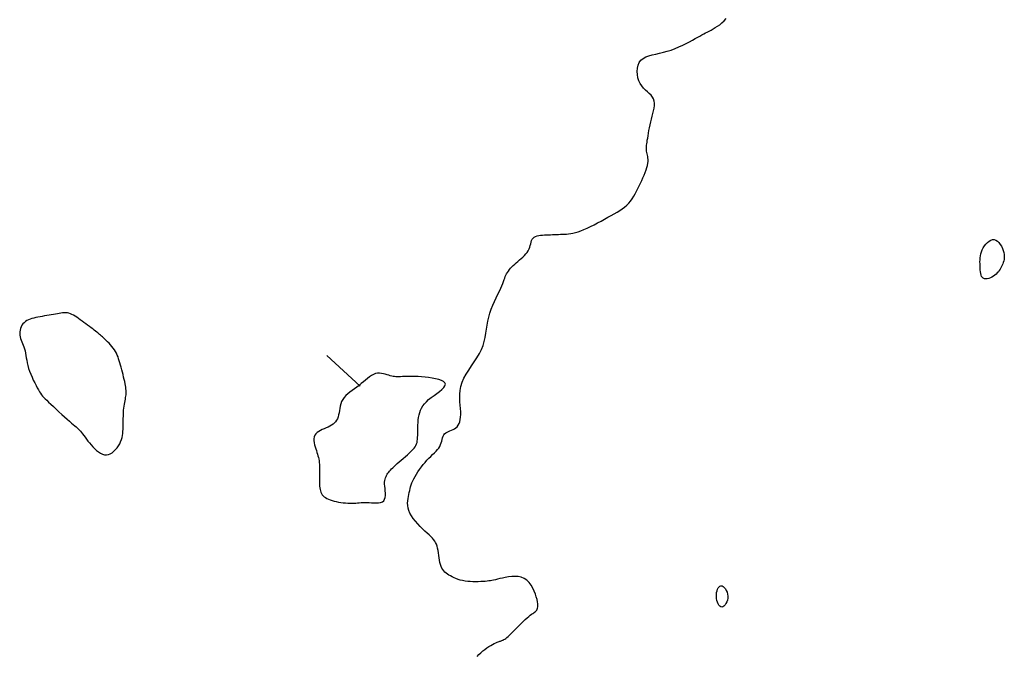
# Model space of a CAD drawing. Header units: millimetres. Extents: x 32690613 to 32693367, y 5343692 to 5344708.
# Tile 866 of 1009: x 32693301 to 32693332, y 5344141 to 5344161. Entities that reach past the tile are written whole.
import ezdxf

# ---------------------------------------------------------------- set-up
doc = ezdxf.new("R2010")
doc.units = ezdxf.units.MM
doc.header["$LTSCALE"] = 20
doc.layers.add('02-DGM_HL_492.50', color=92, linetype='Continuous')

msp = doc.modelspace()

# ---------------------------------------------------------------- linework, layer by layer
at = {"layer": '02-DGM_HL_492.50', "elevation": 492.5, "flags": 128}
for points in [[(32693315.564, 5344141.235), (32693315.622, 5344141.298), (32693315.681, 5344141.357), (32693315.742, 5344141.412), (32693315.805, 5344141.462), (32693315.869, 5344141.508), (32693315.931, 5344141.549), (32693315.992, 5344141.586), (32693316.049, 5344141.618), (32693316.101, 5344141.645), (32693316.148, 5344141.667), (32693316.188, 5344141.685), (32693316.223, 5344141.699), (32693316.252, 5344141.709), (32693316.277, 5344141.718), (32693316.3, 5344141.724), (32693316.321, 5344141.731), (32693316.341, 5344141.737), (32693316.361, 5344141.745), (32693316.382, 5344141.755), (32693316.405, 5344141.768), (32693316.431, 5344141.784), (32693316.46, 5344141.805), (32693316.493, 5344141.831), (32693316.531, 5344141.863), (32693316.574, 5344141.903), (32693316.624, 5344141.95), (32693316.68, 5344142.006), (32693316.741, 5344142.068), (32693316.805, 5344142.134), (32693316.872, 5344142.202), (32693316.939, 5344142.27), (32693317.004, 5344142.335), (32693317.067, 5344142.396), (32693317.125, 5344142.449), (32693317.178, 5344142.494), (32693317.225, 5344142.531), (32693317.266, 5344142.561), (32693317.303, 5344142.586), (32693317.335, 5344142.608), (32693317.363, 5344142.628), (32693317.387, 5344142.648), (32693317.409, 5344142.669), (32693317.427, 5344142.692), (32693317.443, 5344142.718), (32693317.454, 5344142.75), (32693317.461, 5344142.787), (32693317.464, 5344142.831), (32693317.461, 5344142.884), (32693317.452, 5344142.945), (32693317.437, 5344143.017), (32693317.415, 5344143.1), (32693317.385, 5344143.19), (32693317.348, 5344143.284), (32693317.303, 5344143.378), (32693317.249, 5344143.468), (32693317.187, 5344143.551), (32693317.116, 5344143.622), (32693317.036, 5344143.677), (32693316.946, 5344143.715), (32693316.85, 5344143.736), (32693316.749, 5344143.743), (32693316.646, 5344143.74), (32693316.544, 5344143.729), (32693316.446, 5344143.712), (32693316.354, 5344143.692), (32693316.271, 5344143.672), (32693316.199, 5344143.655), (32693316.137, 5344143.64), (32693316.08, 5344143.628), (32693316.029, 5344143.617), (32693315.979, 5344143.608), (32693315.928, 5344143.6), (32693315.875, 5344143.594), (32693315.816, 5344143.588), (32693315.75, 5344143.583), (32693315.678, 5344143.578), (32693315.6, 5344143.575), (32693315.52, 5344143.574), (32693315.437, 5344143.575), (32693315.353, 5344143.579), (32693315.271, 5344143.586), (32693315.19, 5344143.597), (32693315.113, 5344143.611), (32693315.04, 5344143.629), (32693314.971, 5344143.65), (32693314.906, 5344143.674), (32693314.844, 5344143.7), (32693314.786, 5344143.728), (32693314.733, 5344143.756), (32693314.683, 5344143.785), (32693314.636, 5344143.815), (32693314.594, 5344143.846), (32693314.556, 5344143.879), (32693314.521, 5344143.915), (32693314.49, 5344143.955), (32693314.463, 5344144), (32693314.44, 5344144.051), (32693314.42, 5344144.109), (32693314.403, 5344144.174), (32693314.39, 5344144.246), (32693314.378, 5344144.321), (32693314.367, 5344144.399), (32693314.356, 5344144.476), (32693314.344, 5344144.551), (32693314.33, 5344144.623), (32693314.314, 5344144.688), (32693314.294, 5344144.747), (32693314.27, 5344144.799), (32693314.241, 5344144.847), (32693314.207, 5344144.893), (32693314.167, 5344144.938), (32693314.12, 5344144.986), (32693314.067, 5344145.037), (32693314.006, 5344145.093), (32693313.937, 5344145.157), (32693313.864, 5344145.227), (32693313.787, 5344145.302), (32693313.711, 5344145.381), (32693313.638, 5344145.463), (32693313.571, 5344145.547), (32693313.512, 5344145.631), (32693313.465, 5344145.714), (32693313.431, 5344145.796), (32693313.409, 5344145.876), (32693313.398, 5344145.954), (32693313.395, 5344146.03), (32693313.399, 5344146.103), (32693313.408, 5344146.173), (32693313.42, 5344146.241), (32693313.433, 5344146.305), (32693313.446, 5344146.367), (32693313.459, 5344146.426), (32693313.474, 5344146.484), (32693313.49, 5344146.542), (32693313.508, 5344146.601), (32693313.531, 5344146.661), (32693313.557, 5344146.723), (32693313.589, 5344146.789), (32693313.627, 5344146.86), (32693313.67, 5344146.933), (32693313.718, 5344147.008), (32693313.77, 5344147.084), (32693313.824, 5344147.16), (32693313.882, 5344147.234), (32693313.94, 5344147.305), (32693314, 5344147.373), (32693314.06, 5344147.435), (32693314.119, 5344147.493), (32693314.177, 5344147.548), (32693314.231, 5344147.601), (32693314.282, 5344147.652), (32693314.328, 5344147.702), (32693314.367, 5344147.753), (32693314.4, 5344147.805), (32693314.426, 5344147.859), (32693314.446, 5344147.915), (32693314.461, 5344147.97), (32693314.475, 5344148.024), (32693314.489, 5344148.075), (32693314.505, 5344148.122), (32693314.525, 5344148.164), (32693314.552, 5344148.2), (32693314.585, 5344148.229), (32693314.626, 5344148.253), (32693314.671, 5344148.272), (32693314.718, 5344148.29), (32693314.768, 5344148.308), (32693314.816, 5344148.328), (32693314.863, 5344148.352), (32693314.906, 5344148.381), (32693314.944, 5344148.418), (32693314.976, 5344148.462), (32693315.003, 5344148.514), (32693315.024, 5344148.573), (32693315.039, 5344148.64), (32693315.049, 5344148.715), (32693315.054, 5344148.797), (32693315.053, 5344148.887), (32693315.047, 5344148.984), (32693315.039, 5344149.088), (32693315.031, 5344149.198), (32693315.026, 5344149.313), (32693315.028, 5344149.433), (32693315.039, 5344149.555), (32693315.062, 5344149.68), (32693315.101, 5344149.806), (32693315.156, 5344149.934), (32693315.226, 5344150.061), (32693315.305, 5344150.19), (32693315.39, 5344150.318), (32693315.476, 5344150.446), (32693315.559, 5344150.575), (32693315.635, 5344150.703), (32693315.7, 5344150.83), (32693315.75, 5344150.958), (32693315.788, 5344151.084), (32693315.816, 5344151.21), (32693315.839, 5344151.336), (32693315.858, 5344151.462), (32693315.877, 5344151.588), (32693315.899, 5344151.714), (32693315.927, 5344151.84), (32693315.964, 5344151.966), (32693316.008, 5344152.092), (32693316.058, 5344152.215), (32693316.11, 5344152.334), (32693316.162, 5344152.448), (32693316.214, 5344152.555), (32693316.261, 5344152.654), (32693316.303, 5344152.744), (32693316.338, 5344152.824), (32693316.366, 5344152.895), (32693316.39, 5344152.957), (32693316.41, 5344153.013), (32693316.428, 5344153.063), (32693316.446, 5344153.11), (32693316.464, 5344153.154), (32693316.486, 5344153.196), (32693316.511, 5344153.239), (32693316.541, 5344153.282), (32693316.574, 5344153.325), (32693316.611, 5344153.368), (32693316.651, 5344153.411), (32693316.694, 5344153.455), (32693316.74, 5344153.498), (32693316.789, 5344153.542), (32693316.841, 5344153.585), (32693316.894, 5344153.63), (32693316.946, 5344153.674), (32693316.998, 5344153.72), (32693317.047, 5344153.767), (32693317.091, 5344153.815), (32693317.131, 5344153.866), (32693317.164, 5344153.918), (32693317.189, 5344153.972), (32693317.209, 5344154.027), (32693317.225, 5344154.082), (32693317.239, 5344154.136), (32693317.253, 5344154.187), (32693317.269, 5344154.235), (32693317.289, 5344154.277), (32693317.315, 5344154.313), (32693317.349, 5344154.342), (32693317.39, 5344154.364), (32693317.437, 5344154.381), (32693317.489, 5344154.393), (32693317.545, 5344154.401), (32693317.605, 5344154.406), (32693317.666, 5344154.41), (32693317.728, 5344154.412), (32693317.791, 5344154.415), (32693317.853, 5344154.417), (32693317.916, 5344154.42), (32693317.978, 5344154.422), (32693318.041, 5344154.425), (32693318.103, 5344154.427), (32693318.165, 5344154.429), (32693318.228, 5344154.432), (32693318.291, 5344154.435), (32693318.354, 5344154.438), (32693318.419, 5344154.444), (32693318.488, 5344154.452), (32693318.56, 5344154.465), (32693318.636, 5344154.483), (32693318.719, 5344154.507), (32693318.808, 5344154.538), (32693318.903, 5344154.577), (32693319.005, 5344154.622), (32693319.112, 5344154.673), (32693319.221, 5344154.728), (32693319.331, 5344154.785), (32693319.441, 5344154.844), (32693319.548, 5344154.903), (32693319.653, 5344154.96), (32693319.752, 5344155.015), (32693319.847, 5344155.068), (32693319.936, 5344155.12), (32693320.02, 5344155.173), (32693320.098, 5344155.226), (32693320.172, 5344155.281), (32693320.24, 5344155.34), (32693320.303, 5344155.403), (32693320.36, 5344155.47), (32693320.413, 5344155.541), (32693320.461, 5344155.617), (32693320.507, 5344155.695), (32693320.549, 5344155.776), (32693320.59, 5344155.859), (32693320.629, 5344155.944), (32693320.667, 5344156.028), (32693320.706, 5344156.113), (32693320.743, 5344156.197), (32693320.779, 5344156.28), (32693320.812, 5344156.361), (32693320.841, 5344156.439), (32693320.866, 5344156.513), (32693320.885, 5344156.583), (32693320.899, 5344156.649), (32693320.906, 5344156.709), (32693320.907, 5344156.765), (32693320.903, 5344156.816), (32693320.896, 5344156.863), (32693320.887, 5344156.906), (32693320.877, 5344156.947), (32693320.867, 5344156.986), (32693320.859, 5344157.023), (32693320.854, 5344157.059), (32693320.852, 5344157.094), (32693320.852, 5344157.131), (32693320.854, 5344157.17), (32693320.858, 5344157.213), (32693320.865, 5344157.259), (32693320.872, 5344157.312), (32693320.882, 5344157.371), (32693320.893, 5344157.438), (32693320.905, 5344157.511), (32693320.918, 5344157.59), (32693320.933, 5344157.674), (32693320.949, 5344157.76), (32693320.968, 5344157.849), (32693320.987, 5344157.939), (32693321.009, 5344158.029), (32693321.032, 5344158.118), (32693321.055, 5344158.205), (32693321.076, 5344158.29), (32693321.093, 5344158.371), (32693321.103, 5344158.45), (32693321.105, 5344158.524), (32693321.097, 5344158.593), (32693321.076, 5344158.657), (32693321.042, 5344158.716), (32693320.997, 5344158.772), (32693320.943, 5344158.825), (32693320.884, 5344158.879), (32693320.823, 5344158.936), (32693320.763, 5344158.997), (32693320.706, 5344159.065), (32693320.657, 5344159.141), (32693320.617, 5344159.228), (32693320.588, 5344159.322), (32693320.571, 5344159.421), (32693320.566, 5344159.52), (32693320.574, 5344159.618), (32693320.596, 5344159.71), (32693320.632, 5344159.793), (32693320.684, 5344159.865), (32693320.752, 5344159.923), (32693320.834, 5344159.969), (32693320.928, 5344160.005), (32693321.032, 5344160.035), (32693321.144, 5344160.062), (32693321.262, 5344160.087), (32693321.384, 5344160.115), (32693321.507, 5344160.148), (32693321.631, 5344160.187), (32693321.752, 5344160.233), (32693321.871, 5344160.284), (32693321.986, 5344160.337), (32693322.096, 5344160.391), (32693322.199, 5344160.444), (32693322.295, 5344160.496), (32693322.381, 5344160.543), (32693322.458, 5344160.585), (32693322.527, 5344160.623), (32693322.589, 5344160.657), (32693322.647, 5344160.689), (32693322.702, 5344160.719), (32693322.756, 5344160.749), (32693322.812, 5344160.78), (32693322.871, 5344160.812), (32693322.935, 5344160.848), (32693323.002, 5344160.887), (32693323.072, 5344160.93), (32693323.143, 5344160.979), (32693323.213, 5344161.035), (32693323.282, 5344161.098), (32693323.348, 5344161.17)], [(32693311.909, 5344149.682), (32693310.87, 5344150.642)]]:
    msp.add_lwpolyline(points, dxfattribs=at)
for points in [[(32693331.738, 5344153.153), (32693331.693, 5344153.121), (32693331.646, 5344153.093), (32693331.596, 5344153.07), (32693331.546, 5344153.052), (32693331.498, 5344153.04), (32693331.452, 5344153.036), (32693331.41, 5344153.041), (32693331.375, 5344153.055), (32693331.347, 5344153.08), (32693331.324, 5344153.114), (32693331.308, 5344153.156), (32693331.296, 5344153.205), (32693331.288, 5344153.259), (32693331.283, 5344153.317), (32693331.279, 5344153.378), (32693331.277, 5344153.441), (32693331.274, 5344153.503), (32693331.273, 5344153.566), (32693331.274, 5344153.628), (32693331.277, 5344153.691), (32693331.285, 5344153.754), (32693331.297, 5344153.817), (32693331.315, 5344153.88), (32693331.34, 5344153.943), (32693331.373, 5344154.007), (32693331.412, 5344154.068), (32693331.456, 5344154.125), (32693331.505, 5344154.176), (32693331.557, 5344154.217), (32693331.61, 5344154.247), (32693331.664, 5344154.264), (32693331.717, 5344154.264), (32693331.768, 5344154.247), (32693331.817, 5344154.214), (32693331.863, 5344154.169), (32693331.904, 5344154.115), (32693331.941, 5344154.054), (32693331.972, 5344153.989), (32693331.998, 5344153.923), (32693332.016, 5344153.859), (32693332.028, 5344153.799), (32693332.032, 5344153.744), (32693332.031, 5344153.692), (32693332.025, 5344153.644), (32693332.014, 5344153.597), (32693332, 5344153.553), (32693331.983, 5344153.51), (32693331.965, 5344153.467), (32693331.945, 5344153.425), (32693331.924, 5344153.383), (32693331.901, 5344153.341), (32693331.875, 5344153.301), (32693331.846, 5344153.261), (32693331.814, 5344153.223), (32693331.778, 5344153.187)], [(32693303.507, 5344147.852), (32693303.561, 5344147.792), (32693303.617, 5344147.734), (32693303.676, 5344147.68), (32693303.737, 5344147.632), (32693303.798, 5344147.592), (32693303.861, 5344147.561), (32693303.924, 5344147.542), (32693303.986, 5344147.537), (32693304.048, 5344147.547), (32693304.109, 5344147.571), (32693304.167, 5344147.606), (32693304.223, 5344147.651), (32693304.275, 5344147.703), (32693304.323, 5344147.762), (32693304.365, 5344147.823), (32693304.401, 5344147.887), (32693304.431, 5344147.951), (32693304.455, 5344148.015), (32693304.474, 5344148.078), (32693304.488, 5344148.142), (32693304.498, 5344148.207), (32693304.505, 5344148.271), (32693304.51, 5344148.337), (32693304.512, 5344148.404), (32693304.514, 5344148.471), (32693304.514, 5344148.54), (32693304.514, 5344148.608), (32693304.515, 5344148.676), (32693304.516, 5344148.744), (32693304.517, 5344148.811), (32693304.52, 5344148.877), (32693304.525, 5344148.94), (32693304.531, 5344149.002), (32693304.539, 5344149.062), (32693304.549, 5344149.119), (32693304.558, 5344149.174), (32693304.568, 5344149.227), (32693304.578, 5344149.279), (32693304.586, 5344149.327), (32693304.594, 5344149.374), (32693304.599, 5344149.419), (32693304.602, 5344149.463), (32693304.603, 5344149.507), (32693304.602, 5344149.552), (32693304.598, 5344149.599), (32693304.593, 5344149.649), (32693304.584, 5344149.703), (32693304.573, 5344149.762), (32693304.559, 5344149.827), (32693304.543, 5344149.897), (32693304.525, 5344149.97), (32693304.506, 5344150.046), (32693304.486, 5344150.122), (32693304.465, 5344150.199), (32693304.445, 5344150.274), (32693304.425, 5344150.346), (32693304.407, 5344150.415), (32693304.388, 5344150.479), (32693304.369, 5344150.541), (32693304.349, 5344150.6), (32693304.327, 5344150.657), (32693304.302, 5344150.713), (32693304.273, 5344150.767), (32693304.24, 5344150.821), (32693304.201, 5344150.874), (32693304.159, 5344150.926), (32693304.115, 5344150.977), (32693304.068, 5344151.026), (32693304.022, 5344151.073), (32693303.977, 5344151.117), (32693303.934, 5344151.157), (32693303.896, 5344151.193), (32693303.861, 5344151.224), (32693303.831, 5344151.252), (32693303.803, 5344151.278), (32693303.776, 5344151.302), (32693303.748, 5344151.325), (32693303.719, 5344151.35), (32693303.687, 5344151.376), (32693303.65, 5344151.404), (32693303.608, 5344151.437), (32693303.561, 5344151.473), (32693303.51, 5344151.511), (32693303.456, 5344151.551), (32693303.399, 5344151.593), (32693303.342, 5344151.635), (32693303.284, 5344151.678), (32693303.227, 5344151.72), (32693303.172, 5344151.761), (32693303.118, 5344151.8), (32693303.065, 5344151.837), (32693303.013, 5344151.871), (32693302.962, 5344151.901), (32693302.912, 5344151.927), (32693302.863, 5344151.948), (32693302.815, 5344151.964), (32693302.767, 5344151.974), (32693302.718, 5344151.979), (32693302.67, 5344151.979), (32693302.619, 5344151.975), (32693302.568, 5344151.969), (32693302.514, 5344151.96), (32693302.457, 5344151.949), (32693302.397, 5344151.938), (32693302.333, 5344151.926), (32693302.266, 5344151.915), (32693302.196, 5344151.903), (32693302.126, 5344151.891), (32693302.054, 5344151.879), (32693301.983, 5344151.866), (32693301.913, 5344151.854), (32693301.845, 5344151.841), (32693301.779, 5344151.827), (32693301.717, 5344151.812), (32693301.657, 5344151.796), (32693301.601, 5344151.778), (32693301.549, 5344151.756), (32693301.5, 5344151.732), (32693301.456, 5344151.703), (32693301.416, 5344151.669), (32693301.38, 5344151.63), (32693301.35, 5344151.587), (32693301.325, 5344151.54), (32693301.305, 5344151.49), (32693301.29, 5344151.439), (32693301.281, 5344151.386), (32693301.278, 5344151.332), (32693301.282, 5344151.28), (32693301.291, 5344151.228), (32693301.305, 5344151.177), (32693301.324, 5344151.126), (32693301.345, 5344151.075), (32693301.367, 5344151.022), (32693301.39, 5344150.967), (32693301.411, 5344150.91), (32693301.43, 5344150.85), (32693301.446, 5344150.787), (32693301.46, 5344150.719), (32693301.472, 5344150.648), (32693301.484, 5344150.574), (32693301.498, 5344150.496), (32693301.514, 5344150.414), (32693301.534, 5344150.33), (32693301.558, 5344150.242), (32693301.589, 5344150.151), (32693301.624, 5344150.058), (32693301.663, 5344149.966), (32693301.704, 5344149.876), (32693301.746, 5344149.789), (32693301.788, 5344149.708), (32693301.828, 5344149.633), (32693301.865, 5344149.567), (32693301.899, 5344149.511), (32693301.93, 5344149.462), (32693301.961, 5344149.418), (32693301.994, 5344149.377), (32693302.031, 5344149.336), (32693302.073, 5344149.292), (32693302.123, 5344149.243), (32693302.182, 5344149.186), (32693302.253, 5344149.12), (32693302.332, 5344149.046), (32693302.417, 5344148.967), (32693302.505, 5344148.886), (32693302.594, 5344148.805), (32693302.68, 5344148.726), (32693302.761, 5344148.653), (32693302.835, 5344148.588), (32693302.898, 5344148.534), (32693302.952, 5344148.487), (32693302.999, 5344148.448), (32693303.04, 5344148.413), (32693303.076, 5344148.381), (32693303.109, 5344148.349), (32693303.141, 5344148.316), (32693303.173, 5344148.28), (32693303.207, 5344148.238), (32693303.243, 5344148.192), (32693303.28, 5344148.142), (32693303.32, 5344148.088), (32693303.363, 5344148.031), (32693303.408, 5344147.972), (32693303.456, 5344147.913)], [(32693313.556, 5344147.703), (32693313.597, 5344147.75), (32693313.63, 5344147.794), (32693313.655, 5344147.836), (32693313.675, 5344147.879), (32693313.689, 5344147.924), (32693313.698, 5344147.972), (32693313.705, 5344148.025), (32693313.708, 5344148.084), (32693313.71, 5344148.15), (32693313.712, 5344148.223), (32693313.713, 5344148.3), (32693313.714, 5344148.381), (32693313.717, 5344148.464), (32693313.722, 5344148.548), (32693313.729, 5344148.63), (32693313.74, 5344148.711), (32693313.754, 5344148.788), (32693313.774, 5344148.861), (32693313.8, 5344148.932), (32693313.832, 5344149.001), (32693313.873, 5344149.068), (32693313.922, 5344149.134), (32693313.982, 5344149.2), (32693314.051, 5344149.265), (32693314.132, 5344149.331), (32693314.219, 5344149.396), (32693314.307, 5344149.46), (32693314.391, 5344149.523), (32693314.465, 5344149.584), (32693314.523, 5344149.641), (32693314.562, 5344149.695), (32693314.575, 5344149.744), (32693314.558, 5344149.788), (32693314.515, 5344149.828), (32693314.449, 5344149.862), (32693314.366, 5344149.892), (32693314.269, 5344149.918), (32693314.163, 5344149.939), (32693314.052, 5344149.956), (32693313.941, 5344149.969), (32693313.833, 5344149.979), (32693313.729, 5344149.985), (32693313.631, 5344149.989), (32693313.538, 5344149.99), (32693313.451, 5344149.99), (32693313.371, 5344149.988), (32693313.297, 5344149.986), (32693313.231, 5344149.983), (32693313.172, 5344149.981), (32693313.12, 5344149.98), (32693313.072, 5344149.979), (32693313.028, 5344149.981), (32693312.986, 5344149.984), (32693312.944, 5344149.99), (32693312.9, 5344149.998), (32693312.855, 5344150.01), (32693312.805, 5344150.026), (32693312.752, 5344150.043), (32693312.697, 5344150.06), (32693312.639, 5344150.075), (32693312.579, 5344150.086), (32693312.517, 5344150.091), (32693312.455, 5344150.088), (32693312.394, 5344150.076), (32693312.332, 5344150.052), (32693312.27, 5344150.019), (32693312.208, 5344149.977), (32693312.146, 5344149.929), (32693312.082, 5344149.876), (32693312.016, 5344149.821), (32693311.949, 5344149.764), (32693311.88, 5344149.708), (32693311.808, 5344149.654), (32693311.735, 5344149.602), (32693311.663, 5344149.551), (32693311.593, 5344149.499), (32693311.526, 5344149.446), (32693311.466, 5344149.391), (32693311.413, 5344149.333), (32693311.369, 5344149.271), (32693311.334, 5344149.205), (32693311.309, 5344149.135), (32693311.29, 5344149.064), (32693311.275, 5344148.991), (32693311.263, 5344148.92), (32693311.252, 5344148.85), (32693311.239, 5344148.785), (32693311.223, 5344148.724), (32693311.202, 5344148.669), (32693311.175, 5344148.619), (32693311.144, 5344148.575), (32693311.107, 5344148.535), (32693311.065, 5344148.499), (32693311.019, 5344148.467), (32693310.968, 5344148.436), (32693310.913, 5344148.408), (32693310.854, 5344148.382), (32693310.793, 5344148.355), (32693310.731, 5344148.328), (32693310.672, 5344148.3), (32693310.617, 5344148.269), (32693310.568, 5344148.234), (32693310.527, 5344148.195), (32693310.496, 5344148.15), (32693310.477, 5344148.099), (32693310.468, 5344148.043), (32693310.469, 5344147.983), (32693310.476, 5344147.92), (32693310.49, 5344147.857), (32693310.506, 5344147.793), (32693310.525, 5344147.731), (32693310.545, 5344147.671), (32693310.563, 5344147.615), (32693310.58, 5344147.563), (32693310.595, 5344147.512), (32693310.608, 5344147.461), (32693310.62, 5344147.41), (32693310.63, 5344147.357), (32693310.637, 5344147.301), (32693310.643, 5344147.241), (32693310.646, 5344147.177), (32693310.647, 5344147.108), (32693310.647, 5344147.036), (32693310.646, 5344146.963), (32693310.644, 5344146.889), (32693310.643, 5344146.817), (32693310.642, 5344146.747), (32693310.642, 5344146.68), (32693310.643, 5344146.618), (32693310.647, 5344146.561), (32693310.652, 5344146.507), (32693310.661, 5344146.458), (32693310.672, 5344146.413), (32693310.687, 5344146.37), (32693310.707, 5344146.331), (32693310.731, 5344146.295), (32693310.76, 5344146.262), (32693310.793, 5344146.231), (32693310.832, 5344146.203), (32693310.876, 5344146.177), (32693310.924, 5344146.153), (32693310.978, 5344146.131), (32693311.036, 5344146.112), (32693311.098, 5344146.095), (32693311.166, 5344146.079), (32693311.236, 5344146.066), (32693311.309, 5344146.054), (32693311.383, 5344146.045), (32693311.456, 5344146.038), (32693311.528, 5344146.033), (32693311.597, 5344146.03), (32693311.662, 5344146.029), (32693311.722, 5344146.031), (32693311.778, 5344146.035), (32693311.832, 5344146.039), (32693311.886, 5344146.043), (32693311.939, 5344146.048), (32693311.995, 5344146.051), (32693312.055, 5344146.052), (32693312.12, 5344146.051), (32693312.191, 5344146.047), (32693312.265, 5344146.042), (32693312.341, 5344146.039), (32693312.416, 5344146.038), (32693312.487, 5344146.042), (32693312.551, 5344146.054), (32693312.606, 5344146.075), (32693312.649, 5344146.108), (32693312.678, 5344146.153), (32693312.695, 5344146.209), (32693312.702, 5344146.273), (32693312.702, 5344146.343), (32693312.697, 5344146.416), (32693312.69, 5344146.489), (32693312.683, 5344146.56), (32693312.678, 5344146.626), (32693312.678, 5344146.685), (32693312.683, 5344146.737), (32693312.692, 5344146.783), (32693312.704, 5344146.825), (32693312.72, 5344146.863), (32693312.738, 5344146.898), (32693312.759, 5344146.931), (32693312.782, 5344146.964), (32693312.807, 5344146.996), (32693312.833, 5344147.029), (32693312.863, 5344147.063), (32693312.896, 5344147.098), (32693312.933, 5344147.136), (32693312.974, 5344147.176), (32693313.021, 5344147.22), (32693313.073, 5344147.267), (32693313.131, 5344147.318), (32693313.194, 5344147.372), (32693313.259, 5344147.428), (32693313.325, 5344147.485), (32693313.39, 5344147.542), (32693313.451, 5344147.598), (32693313.507, 5344147.652)], [(32693323.395, 5344143.125), (32693323.393, 5344143.063), (32693323.382, 5344143.002), (32693323.363, 5344142.945), (32693323.338, 5344142.893), (32693323.309, 5344142.85), (32693323.276, 5344142.815), (32693323.242, 5344142.793), (32693323.209, 5344142.784), (32693323.176, 5344142.79), (32693323.146, 5344142.81), (32693323.118, 5344142.842), (32693323.094, 5344142.884), (32693323.073, 5344142.934), (32693323.057, 5344142.989), (32693323.046, 5344143.049), (32693323.04, 5344143.111), (32693323.041, 5344143.173), (32693323.047, 5344143.234), (32693323.059, 5344143.291), (32693323.076, 5344143.342), (32693323.097, 5344143.385), (32693323.122, 5344143.419), (32693323.151, 5344143.442), (32693323.183, 5344143.45), (32693323.217, 5344143.444), (32693323.252, 5344143.424), (32693323.287, 5344143.393), (32693323.32, 5344143.351), (32693323.349, 5344143.302), (32693323.372, 5344143.247), (32693323.388, 5344143.187)]]:
    msp.add_lwpolyline(points, close=True, dxfattribs=at)

doc.saveas('drawing.dxf')
